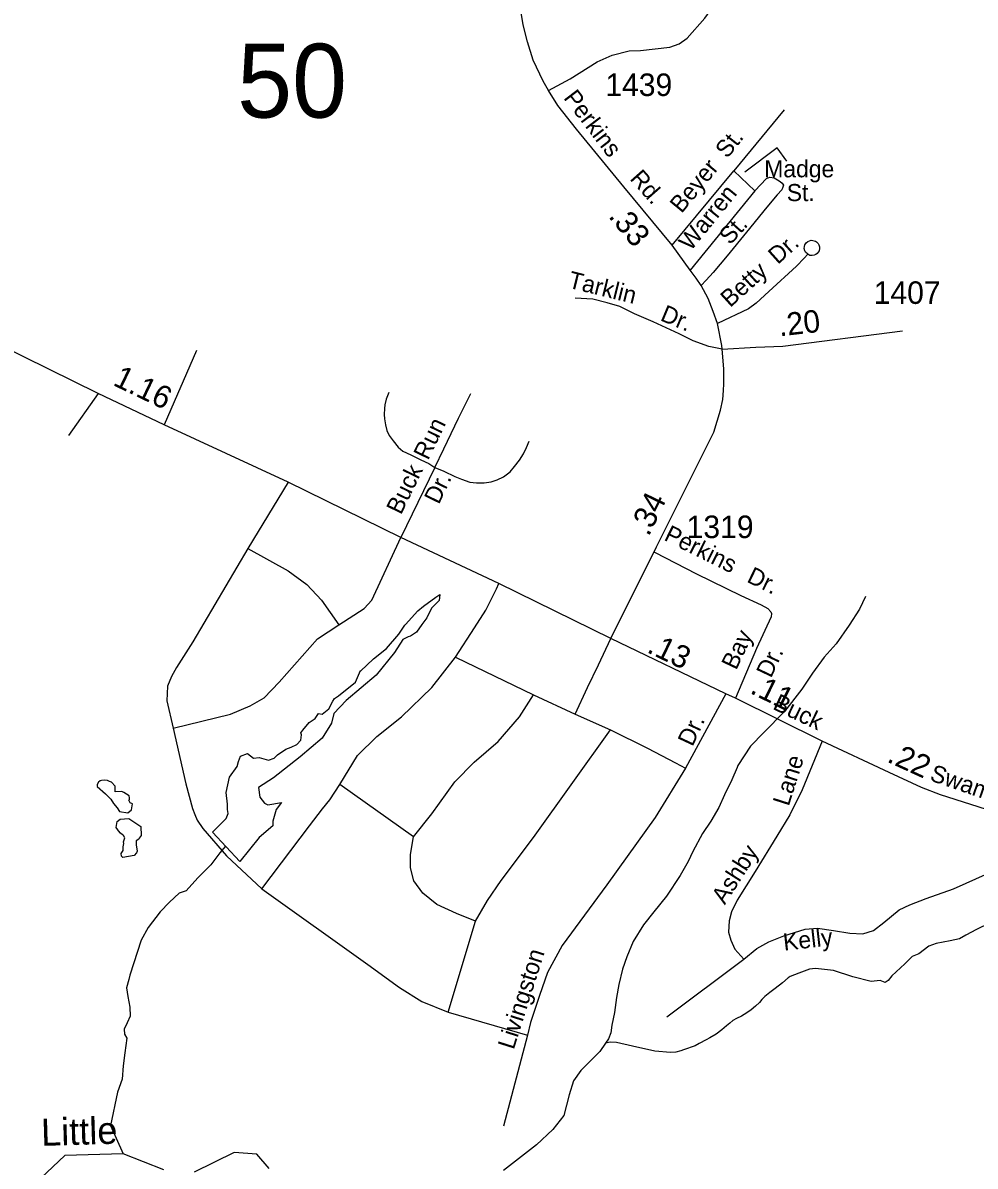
# Model space of a CAD drawing. Extents: x 2206922 to 2357709, y 510027 to 673830.
# Drawn here: x 2292131 to 2297418, y 615129 to 621475 of the extents above; entities that cross this region are included whole.
import ezdxf

# ---------------------------------------------------------------- set-up
doc = ezdxf.new("R2010")
doc.units = 0
for name, color, linetype in [('Exist Hydrographic Creek Single Shore', 7, 'Continuous'), ('Exist Hydrographic Creek Single Shore Label', 7, 'Continuous'), ('Exist Hydrographic Misc Water Feature', 7, 'Continuous'), ('Exist Road Non-System Type 51', 7, 'Continuous'), ('Exist Road Non-System Type 51 Label', 7, 'Continuous'), ('Exist Road Secondary Mileage Hundredths English Label', 7, 'Continuous'), ('Exist Road Secondary Structure Standard Bridge Number Label', 7, 'Continuous'), ('Exist Road Secondary Type 51 Attributed', 7, 'Continuous'), ('Exist Road Secondary Type 51 Label', 7, 'Continuous'), ('Exist Road Secondary Type 51 Number Label', 7, 'Continuous')]:
    doc.layers.add(name, color=color, linetype=linetype)

msp = doc.modelspace()

# ---------------------------------------------------------------- linework, layer by layer
at = {"layer": 'Exist Hydrographic Creek Single Shore'}
for points in [[(2292914.7, 615107.9), (2292688.8, 615197.8), (2292363.8, 615188), (2292165.9, 615001.8)], [(2293497.9, 615115.8), (2293429.8, 615195.8), (2293304.8, 615204.9), (2293081.9, 615094.7)]]:
    msp.add_lwpolyline(points, dxfattribs=at)
at = {"layer": 'Exist Hydrographic Misc Water Feature'}
for points in [[(2293568, 617146.3), (2293537.6, 617108.3), (2293518.6, 617043.7), (2293518.6, 617017), (2293442.6, 616952.4), (2293336.2, 616819.3), (2293184.3, 616982.8), (2293260.2, 617058.9), (2293271.6, 617085.5), (2293267.8, 617108.3), (2293267.8, 617138.7), (2293260.2, 617203.3), (2293279.2, 617287), (2293321, 617347.8), (2293328.6, 617374.4), (2293340, 617404.8), (2293378, 617420), (2293412.2, 617393.4), (2293442.6, 617397.2), (2293495.8, 617382), (2293526.2, 617393.4), (2293545.2, 617412.4), (2293590.8, 617442.9), (2293621.2, 617454.3), (2293651.6, 617469.5), (2293674.4, 617492.3), (2293678.2, 617522.7), (2293674.4, 617534.1), (2293685.8, 617549.3), (2293720, 617591.1), (2293754.2, 617613.9), (2293773.2, 617640.6), (2293792.2, 617636.7), (2293830.2, 617667.2), (2293853, 617709), (2293860.6, 617724.2), (2293883.4, 617739.4), (2293978.4, 617815.4), (2294005, 617880.1), (2294005, 617876.3), (2294077.2, 617944.7), (2294149.4, 618001.7), (2294217.8, 618081.6), (2294252, 618131), (2294255.8, 618134.8), (2294324.2, 618210.8), (2294354.6, 618237.5), (2294423, 618286.9), (2294445.8, 618302.1), (2294442, 618267.9), (2294400.2, 618226), (2294373.6, 618172.8), (2294347, 618134.8), (2294316.6, 618093), (2294282.4, 618070.2), (2294271, 618066.4), (2294240.6, 618051.2), (2294195, 617978.9), (2294092.4, 617853.5), (2293925.2, 617712.8), (2293856.8, 617640.6), (2293845.4, 617587.3), (2293792.2, 617503.7), (2293670.6, 617401), (2293522.4, 617283.2), (2293438.8, 617229.9), (2293446.4, 617176.7), (2293473, 617142.5), (2293492, 617134.9), (2293568, 617146.3)], [(2296808.9, 618289.9), (2296775.7, 618219.9), (2296718.3, 618131.2), (2296645.7, 618028.6), (2296580.1, 617954.1), (2296514.6, 617865.4), (2296455.8, 617777), (2296359.4, 617652), (2296244.2, 617535.1), (2296171, 617460.5), (2296099.8, 617352.1), (2296096.1, 617341.6)], [(2296096.1, 617341.6), (2296066.8, 617273.5), (2296025.6, 617189.2), (2295994.4, 617118.9), (2295951.2, 617042.7), (2295903.6, 616974.4), (2295850.7, 616875.8), (2295825.1, 616819.6), (2295779.7, 616741.3), (2295705.1, 616626.8), (2295634.1, 616540.1), (2295576.5, 616467.3), (2295519.5, 616374.9), (2295484.7, 616290.5), (2295460.9, 616222.3), (2295439.8, 616136.2), (2295426.6, 616064.4), (2295415.4, 615982.1), (2295401.6, 615912.1), (2295394.4, 615868.1), (2295382.5, 615835.8), (2295364.9, 615811.8)], [(2292544.6, 617235.3), (2292589.3, 617194.8), (2292620, 617165.5), (2292635.3, 617141.8), (2292654.9, 617118), (2292668.8, 617097.1), (2292713.5, 617090.1), (2292734.4, 617106.8), (2292740, 617140.4), (2292727.5, 617144.6), (2292720.5, 617159.9), (2292723.3, 617164.1), (2292723.3, 617172.5), (2292721.9, 617183.7), (2292692.6, 617203.2), (2292680, 617207.4), (2292643.7, 617206), (2292643.7, 617238.1), (2292624.2, 617259.1), (2292613, 617263.3), (2292601.8, 617268.9), (2292585.1, 617271.6), (2292568.3, 617268.9), (2292561.3, 617267.5), (2292551.6, 617259.1), (2292544.6, 617246.5), (2292544.6, 617235.3)], [(2292719.1, 617058), (2292786.1, 617013.3), (2292787.5, 616964.4), (2292777.7, 616949), (2292774.9, 616943.4), (2292761, 616933.7), (2292759.6, 616911.3), (2292766.5, 616877.8), (2292762.3, 616868), (2292749.8, 616852.7), (2292687, 616841.5), (2292678.6, 616848.5), (2292677.2, 616863.8), (2292688.4, 616880.6), (2292688.4, 616901.5), (2292692.6, 616919.7), (2292689.8, 616929.5), (2292698.1, 616950.4), (2292689.8, 616964.4), (2292684.2, 616967.2), (2292673, 616977), (2292661.8, 616989.5), (2292659.1, 616995.1), (2292649.3, 617007.7), (2292654.9, 617041.2), (2292671.6, 617055.2), (2292719.1, 617058)], [(2297930.9, 616961.5), (2297897.1, 616917.1), (2297865.5, 616862.6), (2297802.4, 616790.2), (2297725.3, 616701.3), (2297642, 616620.9), (2297586.7, 616556.3), (2297497.7, 616477.7), (2297425.9, 616443), (2297366.2, 616410.6), (2297330.2, 616390), (2297278.8, 616379.7), (2297201.7, 616364.3), (2297160.6, 616348.9), (2297104.1, 616307.7)], [(2293256.3, 616905.3), (2293224.4, 616867), (2293174.5, 616800.7), (2293103.4, 616728.2), (2293038.6, 616657.3), (2292998.8, 616643), (2292945.3, 616594.7), (2292893.6, 616540), (2292826.6, 616453.6), (2292789, 616383.4), (2292724.7, 616188.7), (2292718.9, 616164.9), (2292707.4, 616118.7), (2292714, 616070.7), (2292724.9, 616011.1), (2292727.1, 615960.9), (2292711.3, 615924.7), (2292693.9, 615888.8), (2292696, 615860.9), (2292708.1, 615838.8), (2292702.7, 615798.7), (2292697, 615757), (2292687.5, 615684.6), (2292682.4, 615610.7), (2292656.8, 615538.7), (2292617.5, 615354.5), (2292688.8, 615197.8)], [(2297104.1, 616307.7), (2297068.1, 616292.3), (2297027, 616251.2), (2296955, 616184.3), (2296934.4, 616158.6), (2296919, 616148.3), (2296890.9, 616159.8), (2296840.9, 616153.6), (2296738.6, 616178.7), (2296630.5, 616213.7), (2296532.3, 616224.8), (2296498.4, 616222.2), (2296438.6, 616199.6), (2296414.6, 616191.4), (2296390.8, 616181.2), (2296378.9, 616173.3), (2296347.3, 616146.8), (2296307.5, 616114.7), (2296277.8, 616092.4), (2296259.8, 616078.1), (2296250.3, 616069.8), (2296242.1, 616062.1), (2296234.1, 616054), (2296220.4, 616037.8), (2296198.7, 616017.5), (2296175.1, 615995.5), (2296151.1, 615979.3), (2296121.4, 615961), (2296092.8, 615948.7), (2296073.4, 615936.6), (2296055.7, 615922.2), (2296037.7, 615907.9), (2296011.9, 615885.9), (2295980.1, 615861.4), (2295944.6, 615841.3), (2295924.3, 615829.3), (2295886.4, 615808.6), (2295862.6, 615796.4), (2295799.4, 615773.9), (2295783, 615767.8), (2295755.3, 615761.5), (2295726.8, 615759.3), (2295639.3, 615766.4), (2295515.2, 615795.2), (2295426.6, 615814.6), (2295390.8, 615816), (2295364.9, 615811.8)], [(2295364.9, 615811.8), (2295333.5, 615765.4), (2295228.1, 615658.8), (2295187.3, 615602.1), (2295164.2, 615524.1), (2295134.8, 615410), (2295073.3, 615331.3), (2294982.3, 615246.5), (2294799.8, 615104.8)]]:
    msp.add_lwpolyline(points, dxfattribs=at)
at = {"layer": 'Exist Road Non-System Type 51'}
for p, q in [((2296357.4, 620991.3), (2296078.5, 620652.4)), ((2295735.7, 620241.3), (2296078.5, 620652.4)), ((2296078.5, 620652.4), (2296195.5, 620542.2)), ((2296195.5, 620542.2), (2296259.4, 620611.6)), ((2296195.5, 620542.2), (2295836.4, 620102.5)), ((2293094.4, 619656.5), (2292915.8, 619242.5)), ((2292549.2, 619417.3), (2292385.3, 619184)), ((2294419.2, 619007), (2294229.4, 618618)), ((2294533.8, 617953.9), (2294966.2, 617744.6)), ((2294966.2, 617744.6), (2295197.9, 617638.2)), ((2295197.9, 617638.2), (2295393.3, 617550.5)), ((2294300.8, 616957.4), (2293891.4, 617247.2)), ((2294492.9, 615984.2), (2294644.5, 616489.3)), ((2294492.9, 615984.2), (2294932.4, 615855))]:
    msp.add_line(p, q, dxfattribs=at)
for points in [[(2296259.4, 620611.6), (2296278.5, 620617.7), (2296301.6, 620613.6), (2296320.6, 620604.1), (2296335.6, 620594.6), (2296346.5, 620585), (2296353.3, 620572.8), (2296350.6, 620563.3), (2296343.8, 620548.3), (2296317.9, 620519.7), (2296262.1, 620451.6), (2296147.9, 620312.8), (2296041.8, 620180.8), (2295962.9, 620089.6), (2295924.8, 620046), (2295897.6, 620017.4)], [(2296488.2, 620190.7), (2296476, 620201.5), (2296471.4, 620209.5), (2296469.1, 620222.4), (2296469.7, 620232.9), (2296472.4, 620242.8), (2296479.6, 620253), (2296488.4, 620261), (2296497.8, 620265.2), (2296507.2, 620267.7), (2296516.9, 620267.4), (2296524, 620265.5), (2296531.8, 620262.4), (2296537, 620258.3), (2296545.6, 620249.2), (2296549.7, 620241.7), (2296553, 620231.2), (2296553.8, 620221.3), (2296551.3, 620210), (2296546.9, 620202), (2296540.9, 620194.8), (2296533.1, 620189.3), (2296523.8, 620184.9), (2296513.5, 620182.7), (2296505.6, 620183.3), (2296499.4, 620184), (2296488.2, 620190.7)], [(2296488.2, 620190.7), (2296468.9, 620168.5), (2296426.7, 620125), (2296271.7, 619983.4), (2296202.3, 619919.4), (2296158.8, 619886.8), (2295988.2, 619805.8)], [(2296013.3, 619662.6), (2295939.1, 619678.3), (2295852.3, 619709.5), (2295775, 619748.2), (2295630.6, 619815.2), (2295527.4, 619859), (2295444.9, 619900.2), (2295375.3, 619920.8), (2295295.4, 619941.4), (2295197.4, 619946.6)], [(2294163.8, 619423.7), (2294148.1, 619385.2), (2294141, 619355.2), (2294139.6, 619333.8), (2294136.7, 619301), (2294138.2, 619276.7), (2294143.9, 619242.5), (2294152.4, 619212.5), (2294165.3, 619183.9), (2294186.7, 619154), (2294215.2, 619119.7), (2294240.9, 619096.9), (2294285.1, 619076.9), (2294340.7, 619048.3), (2294384.9, 619028.4), (2294419.2, 619007)], [(2294419.2, 619007), (2294469.1, 619109.7), (2294550.4, 619281), (2294618.8, 619418)], [(2294419.2, 619007), (2294467.6, 618985.5), (2294529, 618957), (2294566.1, 618941.3), (2294611.7, 618925.6), (2294650.2, 618921.3), (2294693, 618921.3), (2294731.5, 618927), (2294764.3, 618938.4), (2294800, 618954.1), (2294837.1, 618982.7), (2294861.3, 619012.7), (2294888.4, 619046.9), (2294911.2, 619082.6), (2294926.9, 619116.9), (2294942.6, 619152.5)], [(2293603.3, 618924.9), (2293380.5, 618556.6), (2293075.5, 618038), (2292984.5, 617897), (2292957.2, 617846.9), (2292934.5, 617792.4), (2292930.1, 617711.7), (2292966.3, 617560.4), (2293035.6, 617251.4), (2293072.7, 617114.4), (2293085.5, 617080.2), (2293098.4, 617048.7), (2293129.7, 617003.1), (2293262.4, 616851.8), (2293457.8, 616667)], [(2293885.7, 618133.5), (2294026.8, 618224.5), (2294067.7, 618270), (2294229.4, 618618)], [(2293380.5, 618556.6), (2293603.5, 618433.7), (2293708.2, 618356.4), (2293790.1, 618270), (2293885.7, 618133.5)], [(2295637.2, 618537.4), (2295871.2, 618416.1), (2296116.5, 618296.2), (2296230.6, 618243.4), (2296266.3, 618223.4), (2296283.4, 618206.3), (2296287.6, 618195.3), (2296284.6, 618177.2), (2296204.3, 618002.5), (2296086.5, 617726)], [(2294533.8, 617953.9), (2294638.1, 618117.4), (2294701.3, 618214.3), (2294760.3, 618332.2), (2294774.3, 618362.6)], [(2292966.3, 617560.4), (2293284.9, 617637.7), (2293394.1, 617683.2), (2293471.5, 617728.7), (2293553.4, 617815.1), (2293767.3, 618056.2), (2293885.7, 618133.5)], [(2295197.9, 617638.2), (2295266.4, 617785.2), (2295327.7, 617910.8), (2295394.8, 618057.8)], [(2293891.4, 617247.2), (2293989.8, 617407.7), (2294096.9, 617512.6), (2294233.5, 617621.8), (2294401.9, 617785.6), (2294533.8, 617953.9)], [(2294300.8, 616957.4), (2294401.9, 617085), (2294529, 617261.4), (2294637.4, 617371.3), (2294770.5, 617485.3), (2294888.8, 617621.8), (2294966.2, 617744.6)], [(2296033.8, 617751), (2295810.6, 617338.3), (2295642.3, 617064.5), (2295485.2, 616847.5), (2295373, 616690.3), (2295125.2, 616353.7), (2295043.9, 616203.7), (2294999.1, 616075.4), (2294949.9, 615925.9), (2294932.4, 615855), (2294799.1, 615351.1)], [(2294644.5, 616489.3), (2294710.1, 616603.5), (2294787.1, 616714.8), (2294966.2, 616953.1), (2295184.7, 617257.9), (2295393.3, 617550.5)], [(2295393.3, 617550.5), (2295598.7, 617449.1), (2295754.7, 617367.4), (2295810.6, 617338.3)], [(2296568.6, 617487.7), (2296457.5, 617218), (2296388.3, 617079.5), (2296315.9, 616959.9), (2296196.4, 616764.7), (2296095.7, 616604.1), (2296064.2, 616541.1), (2296051.6, 616490.8), (2296048.5, 616427.8), (2296061.1, 616383.7), (2296083.1, 616333.3), (2296133.4, 616276.7)], [(2293457.8, 616667), (2293618.1, 616880.4), (2293722.8, 617016.8), (2293795.6, 617112.3), (2293835.8, 617162.2), (2293891.4, 617247.2)], [(2296133.4, 616276.7), (2296206.5, 616336.7), (2296271.9, 616374.3), (2296355, 616407.1), (2296473.8, 616444.7), (2296542.4, 616449.8), (2296630.5, 616437.2), (2296722.4, 616421.7), (2296794.8, 616418.5), (2296853.9, 616437.2), (2296910.8, 616481.1), (2296996.1, 616550.8), (2297055.2, 616578.9), (2297146.5, 616613.5), (2297297.5, 616667.1), (2297492.5, 616755.2), (2297555.4, 616793), (2297580.6, 616818.2), (2297593.2, 616846.5), (2297648.4, 617054.5)], [(2294644.5, 616489.3), (2294538.4, 616530.1), (2294429.2, 616580.1), (2294351.8, 616643.8), (2294301.7, 616712), (2294283.5, 616784.8), (2294283.5, 616857.6), (2294300.8, 616957.4)], [(2293457.8, 616667), (2294045.5, 616247.4), (2294222.5, 616120.7), (2294345.4, 616043.4), (2294492.9, 615984.2)], [(2295705.5, 615956.6), (2296133.4, 616276.7)]]:
    msp.add_lwpolyline(points, dxfattribs=at)
at = {"layer": 'Exist Road Non-System Type 51 Label'}
msp.add_lwpolyline([(2296372.2, 620707.3), (2296318.4, 620781.1), (2296138.8, 620645.3)], dxfattribs=at)
at = {"layer": 'Exist Road Secondary Type 51 Attributed'}
msp.add_line((2296033.8, 617751), (2295394.8, 618057.8), dxfattribs=at)
for points in [[(2295048.8, 621098.9), (2295019.3, 621151.8), (2294964.4, 621267), (2294931.8, 621369.1), (2294908.7, 621463), (2294889.4, 621578.3), (2294891, 621609.3), (2294888.3, 621654.2), (2294885.5, 621848.9), (2294872.3, 622113.9), (2294860.2, 622347.6), (2294849.8, 622593.4), (2294844.9, 622676.9)], [(2295048.8, 621098.9), (2295169, 621163.3), (2295320.2, 621257.8), (2295402.2, 621295.6), (2295496.3, 621320.1), (2295559.8, 621320.8), (2295723.6, 621339.7), (2295774.1, 621358.6), (2295818.2, 621390.1), (2295918, 621501.1), (2296001, 621616.8), (2296120.7, 621856.3), (2296240.5, 622120.8), (2296369.6, 622389.2)], [(2296013.3, 619662.6), (2296012.2, 619683.4), (2295988.2, 619805.8), (2295963.1, 619872.8), (2295934.9, 619944.4), (2295897.6, 620017.4), (2295868.2, 620057.1), (2295836.4, 620102.5), (2295735.7, 620241.3), (2295467.7, 620563.9), (2295203.8, 620883.8), (2295101.8, 621015.8), (2295048.8, 621098.9)], [(2293603.3, 618924.9), (2292915.8, 619242.5), (2292549.2, 619417.3), (2291860.3, 619756.3), (2291548.7, 619917.8), (2291415.3, 619979.8), (2291271.2, 620042.6), (2291202.8, 620068.2), (2291130, 620095.4), (2291020.2, 620131), (2290944.6, 620159.6), (2290879, 620188.1), (2290833.3, 620213.8), (2290779.1, 620258.1), (2290737.8, 620295.2), (2290648.3, 620444.8)], [(2296013.3, 619662.6), (2296199.7, 619674.2), (2296349.2, 619680.6), (2297014.4, 619764.9)], [(2295394.8, 618057.8), (2295649.3, 618566.9), (2295967, 619202.8), (2296004, 619323.9), (2296017.2, 619384.8), (2296020.3, 619434.8), (2296022.6, 619470.6), (2296022.6, 619497.2), (2296022.6, 619555.1), (2296013.3, 619662.6)], [(2295394.8, 618057.8), (2294774.3, 618362.6), (2294229.4, 618618), (2293603.3, 618924.9)], [(2296568.6, 617487.7), (2296086.5, 617726), (2296033.8, 617751)], [(2297648.4, 617054.5), (2297224.8, 617190.1), (2297120.6, 617230.8), (2296939.5, 617313.5), (2296568.6, 617487.7)]]:
    msp.add_lwpolyline(points, dxfattribs=at)

# ---------------------------------------------------------------- texts
at = {"layer": 'Exist Hydrographic Creek Single Shore Label'}
msp.add_text('Little', height=150, rotation=1.72551, dxfattribs=at).set_placement((2292234.6, 615240.9))
at = {"layer": 'Exist Road Non-System Type 51 Label'}
for s, rotation, p in [('St.', 51.71968, (2296041.5, 620717.6)), ('Beyer', 50.45274, (2295787.9, 620413.1)), ('Warren', 50.83977, (2295838.1, 620203.7)), ('St.', 47.94805, (2296057.6, 620237.7)), ('Dr.', 41.82174, (2296321.7, 620130.2)), ('Betty', 42.22654, (2296057.4, 619891.3)), ('Tarklin', 346.09029, (2295153.7, 620005.7)), ('Dr.', 337.2454, (2295664.6, 619824.8)), ('Run', 64.05682, (2294380.7, 619042.8)), ('Buck', 64.05682, (2294230.2, 618739.9)), ('Dr.', 64.05682, (2294439.9, 618797.5)), ('Perkins', 333.66957, (2295684.7, 618605.6)), ('Dr.', 333.98833, (2296144.5, 618373.8)), ('Bay', 64.71906, (2296091, 617877.9)), ('Dr.', 64.71906, (2296284.1, 617833.7)), ('Dr.', 64.98637, (2295848.4, 617453.2)), ('Lane', 72.34176, (2296382.5, 617122.5)), ('Ashby', 57.42839, (2296028.1, 616576)), ('Kelly', 6.44428, (2296357, 616324.3)), ('Livingston', 72.40159, (2294855.9, 615771.3))]:
    msp.add_text(s, height=95, rotation=rotation, dxfattribs=at).set_placement(p)
for s, p in [('Madge', (2296247, 620617.3)), ('St.', (2296372, 620485.1))]:
    msp.add_text(s, height=95, dxfattribs=at).set_placement(p)
at = {"layer": 'Exist Road Secondary Mileage Hundredths English Label'}
for s, rotation, p in [('.33', 309.71621, (2295377.9, 620399.4)), ('.20', 6.44428, (2296332.2, 619734.2)), ('1.16', 334.32639, (2292626.2, 619466)), ('.34', 64.18645, (2295604.8, 618619.8)), ('.13', 334.34899, (2295589.9, 617983.2)), ('.11', 333.6924, (2296162.3, 617756.7)), ('.22', 335.44032, (2296922.7, 617375.3))]:
    msp.add_text(s, height=125, rotation=rotation, dxfattribs=at).set_placement(p)
at = {"layer": 'Exist Road Secondary Structure Standard Bridge Number Label'}
msp.add_text('50', height=410.1, dxfattribs=at).set_placement((2293321, 620948.7))
at = {"layer": 'Exist Road Secondary Type 51 Label'}
for s, rotation, p in [('Perkins', 307.38076, (2295129.3, 621057.4)), ('Rd.', 311.52207, (2295496.5, 620607.3)), ('Buck', 334.49459, (2296288.4, 617668.1)), ('Swamp', 341.07697, (2297160.5, 617270.9))]:
    msp.add_text(s, height=95, rotation=rotation, dxfattribs=at).set_placement(p)
at = {"layer": 'Exist Road Secondary Type 51 Number Label'}
for s, p in [('1439', (2295364.4, 621068.6)), ('1407', (2296854.1, 619914.7)), ('1319', (2295815.8, 618614.8))]:
    msp.add_text(s, height=125, dxfattribs=at).set_placement(p)

doc.saveas('drawing.dxf')
